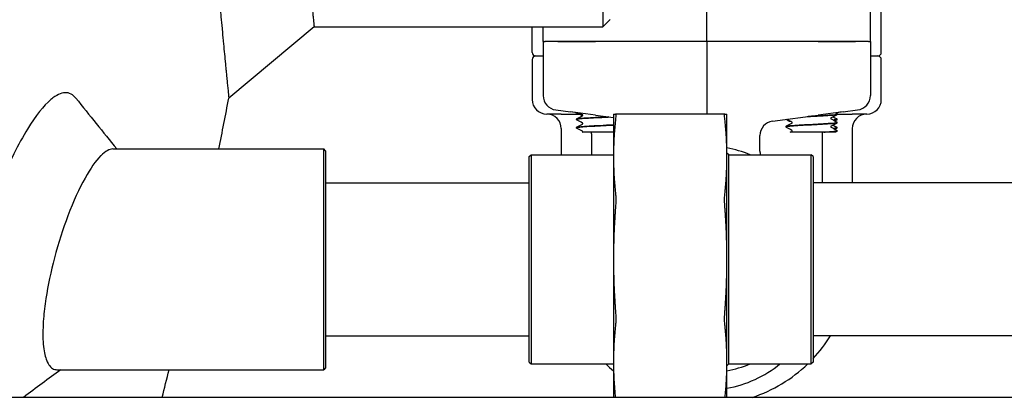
# Model space of a CAD drawing. Header units: inches. Extents: x 36 to 1719, y -84 to 1122.
# Tile 385 of 571: x 1046.21 to 1054.67, y 374.05 to 377.3. Entities that reach past the tile are written whole.
import ezdxf

# ---------------------------------------------------------------- set-up
doc = ezdxf.new("R2010")
doc.units = ezdxf.units.IN
doc.header["$LTSCALE"] = 48
doc.header["$MEASUREMENT"] = 0
doc.layers.add('Visible (ANSI)', color=7, linetype='Continuous', lineweight=30)

msp = doc.modelspace()

# ---------------------------------------------------------------- linework, layer by layer
at = {"layer": 'Visible (ANSI)'}
for p, q in [((1051.2221, 385.23377), (1051.2221, 377.23377)), ((1053.52028, 377.10877), (1053.52028, 377.61217)), ((1052.11403, 377.10877), (1052.11403, 377.55821)), ((1053.61403, 377.01502), (1053.61403, 377.48377)), ((1051.2846, 377.29627), (1051.2221, 377.23377)), ((1048.73998, 377.23377), (1048.00687, 376.62117)), ((1048.73998, 377.23377), (1051.2221, 377.23377)), ((1050.61403, 377.01502), (1050.61403, 377.23377)), ((1050.70778, 377.10877), (1050.70778, 377.23377)), ((1050.71757, 377.10877), (1050.70778, 377.10877)), ((1050.70778, 377.10877), (1050.70778, 376.64354)), ((1050.71757, 377.10877), (1050.72532, 377.10877)), ((1050.83513, 377.10877), (1050.72532, 377.10877)), ((1050.83513, 377.10877), (1050.72532, 377.10877)), ((1051.15736, 377.10877), (1050.83513, 377.10877)), ((1050.83513, 377.10877), (1051.15736, 377.10877)), ((1052.11403, 377.10877), (1051.15736, 377.10877)), ((1052.11403, 377.10877), (1051.15736, 377.10877)), ((1053.07069, 377.10877), (1052.11403, 377.10877)), ((1052.11403, 377.10877), (1052.11403, 376.48377)), ((1053.07069, 377.10877), (1052.11403, 377.10877)), ((1053.39292, 377.10877), (1053.07069, 377.10877)), ((1053.07069, 377.10877), (1053.39292, 377.10877)), ((1053.50273, 377.10877), (1053.39292, 377.10877)), ((1053.50273, 377.10877), (1053.39292, 377.10877)), ((1053.50273, 377.10877), (1053.51048, 377.10877)), ((1053.51048, 377.10877), (1053.52028, 377.10877)), ((1053.52028, 377.10877), (1053.52028, 376.64354)), ((1050.61403, 376.95252), (1050.61403, 376.60877)), ((1050.64528, 376.98377), (1050.70778, 376.98377)), ((1053.52028, 376.98377), (1053.58278, 376.98377)), ((1053.61403, 376.60877), (1053.61403, 376.95252)), ((1050.81756, 376.51932), (1050.94272, 376.50284)), ((1051.15754, 376.47456), (1050.94272, 376.50284)), ((1053.28533, 376.50284), (1053.07051, 376.47456)), ((1053.28533, 376.50284), (1053.41049, 376.51932)), ((1050.86403, 376.48377), (1050.73903, 376.48377)), ((1050.86403, 376.48377), (1051.01634, 376.48377)), ((1050.99528, 376.43856), (1050.99528, 376.43789)), ((1051.15754, 376.47456), (1051.31253, 376.45416)), ((1051.31253, 376.48377), (1051.31253, 376.11766)), ((1052.2689, 376.48377), (1051.33116, 376.48377)), ((1052.28753, 376.11766), (1052.28753, 376.48377)), ((1052.67949, 376.42308), (1053.07051, 376.47456)), ((1053.23263, 376.48377), (1053.36403, 376.48377)), ((1053.23278, 376.48262), (1053.23278, 376.48196)), ((1053.23278, 376.43839), (1053.23278, 376.43772)), ((1053.23278, 376.41112), (1053.23278, 376.41046)), ((1053.48903, 376.48377), (1053.36403, 376.48377)), ((1050.86403, 376.35877), (1050.86403, 376.13377)), ((1050.99528, 376.36706), (1050.99528, 376.36639)), ((1051.04869, 376.32752), (1051.0471, 376.32752)), ((1051.31253, 376.32752), (1051.04869, 376.32752)), ((1052.79528, 376.37537), (1052.79528, 376.37471)), ((1053.01627, 376.32752), (1052.83214, 376.32752)), ((1053.12029, 376.32752), (1053.01627, 376.32752)), ((1053.12029, 376.32752), (1053.13134, 376.32752)), ((1053.20201, 376.32752), (1053.13134, 376.32752)), ((1053.21923, 376.32752), (1053.20201, 376.32752)), ((1053.23278, 376.36689), (1053.23278, 376.36622)), ((1053.23278, 376.33962), (1053.23278, 376.33896)), ((1053.36403, 376.35877), (1053.36403, 375.89127)), ((1051.12278, 376.3147), (1051.12278, 376.13377)), ((1052.57081, 376.16586), (1052.57081, 376.29915)), ((1053.10528, 376.3147), (1053.10528, 375.89127)), ((1047.012, 376.18377), (1048.8234, 376.18377)), ((1048.83903, 376.16815), (1048.8234, 376.18377)), ((1048.8234, 374.28377), (1048.8234, 376.18377)), ((1048.83903, 376.16815), (1048.83903, 374.2994)), ((1050.58903, 376.11815), (1050.60465, 376.13377)), ((1050.58903, 374.3494), (1050.58903, 376.11815)), ((1050.60465, 376.13377), (1050.60465, 374.33377)), ((1050.60465, 376.13377), (1051.31253, 376.13377)), ((1051.31253, 376.11766), (1051.31253, 375.23377)), ((1052.30253, 376.13377), (1052.28753, 376.14877)), ((1052.28753, 375.23377), (1052.28753, 376.11766)), ((1052.30253, 374.33377), (1052.30253, 376.13377)), ((1052.30253, 376.13377), (1053.0119, 376.13377)), ((1053.02753, 376.11815), (1053.0119, 376.13377)), ((1053.0119, 374.33377), (1053.0119, 376.13377)), ((1053.02753, 376.11815), (1053.02753, 374.3494)), ((1048.83903, 375.89127), (1050.58903, 375.89127)), ((1054.77753, 375.89127), (1053.02753, 375.89127)), ((1051.31253, 375.23377), (1051.31253, 374.34989)), ((1052.28753, 374.34989), (1052.28753, 375.23377)), ((1048.83903, 374.57627), (1050.58903, 374.57627)), ((1054.77753, 374.57627), (1053.02753, 374.57627)), ((1048.83903, 374.2994), (1048.8234, 374.28377)), ((1050.58903, 374.3494), (1050.60465, 374.33377)), ((1050.60465, 374.33377), (1051.31253, 374.33377)), ((1051.31253, 374.34989), (1051.31253, 374.04627)), ((1052.28753, 374.04627), (1052.28753, 374.34989)), ((1052.30253, 374.33377), (1052.28753, 374.31877)), ((1052.30253, 374.33377), (1053.0119, 374.33377)), ((1053.02753, 374.3494), (1053.0119, 374.33377)), ((1046.5304, 374.28377), (1048.8234, 374.28377)), ((1079.24768, 374.04627), (1042.74768, 374.04627))]:
    msp.add_line(p, q, dxfattribs=at)
for centre, radius, start, end in [((1050.64528, 377.01502), 0.03125, 180, 270), ((1053.58278, 377.01502), 0.03125, 270, 0), ((1050.64528, 376.95252), 0.03125, 90, 180), ((1053.58278, 376.95252), 0.03125, 0, 90), ((1050.73903, 376.60877), 0.125, 180, 270), ((1053.48903, 376.60877), 0.125, 270, 0), ((1050.93528, 376.3147), 0.1875, 54.852315, 82.5), ((1053.29278, 376.3147), 0.1875, 97.5, 110.64459), ((1050.73903, 376.35877), 0.125, 0, 90), ((1052.69581, 376.29915), 0.125, 97.5, 180), ((1053.48903, 376.35877), 0.125, 90, 180), ((1050.93528, 376.3147), 0.1875, 0, 3.920217), ((1053.29278, 376.3147), 0.1875, 176.079783, 180), ((1052.11403, 375.23377), 0.97375, 67.557314, 79.736398), ((1052.69581, 376.16586), 0.125, 180, 194.87323), ((1052.11403, 375.23377), 1.25, 316.953503, 328.264413), ((1052.11403, 375.23377), 1.25, 226.05448, 230.118641), ((1052.11403, 375.23377), 0.97375, 280.263602, 292.442686), ((1052.11403, 375.10002), 0.99125, 280.080493, 309.374691), ((1052.11403, 375.23377), 1.25, 288.194872, 313.94552)]:
    msp.add_arc(centre, radius, start, end, dxfattribs=at)
for centre, major_axis, start_param, end_param in [((1050.83388, 376.64325), (0.12504, -0.01646), 3.2713412, 4.712389), ((1053.39417, 376.64325), (-0.12504, -0.01646), 1.5707963, 3.0118441)]:
    msp.add_ellipse(centre, major_axis=major_axis, ratio=0.991106, start_param=start_param, end_param=end_param, dxfattribs=at)
for points, knots in [([(1048.3722, 383.26808), (1048.37316, 383.22828), (1048.37414, 383.1886), (1048.37515, 383.14904), (1048.37529, 383.14316), (1048.37545, 383.13728), (1048.3756, 383.1314), (1048.37678, 383.08528), (1048.378, 383.03933), (1048.37925, 382.99355), (1048.37942, 382.98729), (1048.37959, 382.98103), (1048.37977, 382.97478), (1048.38244, 382.87774), (1048.38527, 382.78149), (1048.38824, 382.68608), (1048.38846, 382.67901), (1048.38868, 382.67195), (1048.3889, 382.66489), (1048.39027, 382.62112), (1048.39168, 382.57752), (1048.39311, 382.53411), (1048.39335, 382.52666), (1048.3936, 382.51921), (1048.39385, 382.51177), (1048.39864, 382.36753), (1048.40375, 382.22531), (1048.40914, 382.08526), (1048.4093, 382.08111), (1048.40946, 382.07696), (1048.40962, 382.0728), (1048.40978, 382.06869), (1048.40994, 382.06457), (1048.4101, 382.06046), (1048.41361, 381.97001), (1048.41723, 381.88043), (1048.42096, 381.79192), (1048.42131, 381.78357), (1048.42166, 381.77523), (1048.42201, 381.7669), (1048.42629, 381.66602), (1048.43068, 381.56668), (1048.43518, 381.46889), (1048.43884, 381.38946), (1048.44257, 381.31097), (1048.44636, 381.23346), (1048.44676, 381.2254), (1048.44715, 381.21736), (1048.44754, 381.20933), (1048.45152, 381.12852), (1048.45557, 381.04878), (1048.45967, 380.97016), (1048.46009, 380.96197), (1048.46052, 380.95379), (1048.46095, 380.94562), (1048.46963, 380.78006), (1048.47856, 380.61947), (1048.48762, 380.4642), (1048.4881, 380.45599), (1048.48858, 380.44779), (1048.48906, 380.43962), (1048.49339, 380.36578), (1048.49775, 380.29315), (1048.50213, 380.22177), (1048.50262, 380.21381), (1048.50311, 380.20587), (1048.5036, 380.19794), (1048.50884, 380.11282), (1048.51411, 380.02948), (1048.51938, 379.94799), (1048.52352, 379.88401), (1048.52767, 379.82108), (1048.53181, 379.75923), (1048.53227, 379.75237), (1048.53273, 379.74551), (1048.53319, 379.73867), (1048.53358, 379.73284), (1048.53398, 379.72702), (1048.53437, 379.72121), (1048.5385, 379.65996), (1048.54263, 379.59982), (1048.54674, 379.5408), (1048.54719, 379.53438), (1048.54763, 379.52797), (1048.54808, 379.52158), (1048.55761, 379.38532), (1048.56705, 379.25511), (1048.57632, 379.13109), (1048.57675, 379.12528), (1048.57718, 379.11949), (1048.57762, 379.11371), (1048.58207, 379.05425), (1048.58648, 378.99623), (1048.59084, 378.93966), (1048.59126, 378.93421), (1048.59168, 378.92878), (1048.5921, 378.92336), (1048.59654, 378.8659), (1048.60092, 378.80995), (1048.60523, 378.75551), (1048.60956, 378.70091), (1048.61383, 378.64776), (1048.61803, 378.59608), (1048.61839, 378.59161), (1048.61876, 378.58715), (1048.61912, 378.58269), (1048.623, 378.53504), (1048.62681, 378.48865), (1048.63056, 378.44353), (1048.6309, 378.43948), (1048.63124, 378.43543), (1048.63157, 378.4314), (1048.63946, 378.3367), (1048.64703, 378.24763), (1048.65425, 378.16423), (1048.65453, 378.16096), (1048.65481, 378.15769), (1048.6551, 378.15444), (1048.65681, 378.13466), (1048.6585, 378.1152), (1048.66017, 378.09606), (1048.6619, 378.07623), (1048.66361, 378.05675), (1048.6653, 378.03762), (1048.66555, 378.03474), (1048.6658, 378.03187), (1048.66605, 378.02901), (1048.66761, 378.01136), (1048.66914, 377.99402), (1048.67066, 377.97697), (1048.67277, 377.95321), (1048.67484, 377.93003), (1048.67686, 377.90743), (1048.67985, 377.87402), (1048.68276, 377.84187), (1048.68556, 377.81095), (1048.68575, 377.8089), (1048.68594, 377.80685), (1048.68612, 377.80481), (1048.68908, 377.77225), (1048.69193, 377.74109), (1048.69467, 377.71133), (1048.69482, 377.70963), (1048.69498, 377.70793), (1048.69514, 377.70624), (1048.7008, 377.64475), (1048.70597, 377.58931), (1048.71061, 377.53991), (1048.71072, 377.53881), (1048.71082, 377.5377), (1048.71093, 377.5366), (1048.71321, 377.51236), (1048.71536, 377.48958), (1048.71738, 377.46827), (1048.71747, 377.46741), (1048.71755, 377.46655), (1048.71763, 377.46569), (1048.71981, 377.44272), (1048.72184, 377.42148), (1048.72371, 377.40194), (1048.72531, 377.38526), (1048.72679, 377.36983), (1048.72815, 377.35563), (1048.7282, 377.35517), (1048.72824, 377.35471), (1048.72829, 377.35425), (1048.72972, 377.33942), (1048.73102, 377.32595), (1048.73219, 377.31386), (1048.73222, 377.31356), (1048.73225, 377.31325), (1048.73228, 377.31295), (1048.73465, 377.28843), (1048.73648, 377.2696), (1048.73776, 377.25647), (1048.73777, 377.25638), (1048.73778, 377.2563), (1048.73779, 377.25621), (1048.73842, 377.24968), (1048.73892, 377.24458), (1048.73928, 377.2409), (1048.73928, 377.24087), (1048.73929, 377.24085), (1048.73929, 377.24082), (1048.73975, 377.23613), (1048.73998, 377.23378), (1048.73998, 377.23377), (1048.73998, 377.23377), (1048.73998, 377.23377), (1048.73998, 377.23377)], [0, 0, 0, 0, 0.00223541, 0.00223541, 0.00223541, 0.0025678, 0.0025678, 0.0025678, 0.00517684, 0.00517684, 0.00517684, 0.0055336, 0.0055336, 0.0055336, 0.01106987, 0.01106987, 0.01106987, 0.01147998, 0.01147998, 0.01147998, 0.01402324, 0.01402324, 0.01402324, 0.01445979, 0.01445979, 0.01445979, 0.02292167, 0.02292167, 0.02292167, 0.02317272, 0.02317272, 0.02317272, 0.02342173, 0.02342173, 0.02342173, 0.02889671, 0.02889671, 0.02889671, 0.02941307, 0.02941307, 0.02941307, 0.03566856, 0.03566856, 0.03566856, 0.04074991, 0.04074991, 0.04074991, 0.04127777, 0.04127777, 0.04127777, 0.04658914, 0.04658914, 0.04658914, 0.04714254, 0.04714254, 0.04714254, 0.05835988, 0.05835988, 0.05835988, 0.05895287, 0.05895287, 0.05895287, 0.06430664, 0.06430664, 0.06430664, 0.06490359, 0.06490359, 0.06490359, 0.07131341, 0.07131341, 0.07131341, 0.07634635, 0.07634635, 0.07634635, 0.0769054, 0.0769054, 0.0769054, 0.07738144, 0.07738144, 0.07738144, 0.08240309, 0.08240309, 0.08240309, 0.08294936, 0.08294936, 0.08294936, 0.09459269, 0.09459269, 0.09459269, 0.09513789, 0.09513789, 0.09513789, 0.10074582, 0.10074582, 0.10074582, 0.10128573, 0.10128573, 0.10128573, 0.10700963, 0.10700963, 0.10700963, 0.11275034, 0.11275034, 0.11275034, 0.11324744, 0.11324744, 0.11324744, 0.11856647, 0.11856647, 0.11856647, 0.11904401, 0.11904401, 0.11904401, 0.13026344, 0.13026344, 0.13026344, 0.13070397, 0.13070397, 0.13070397, 0.13337959, 0.13337959, 0.13337959, 0.13615218, 0.13615218, 0.13615218, 0.13656938, 0.13656938, 0.13656938, 0.1391401, 0.1391401, 0.1391401, 0.14272373, 0.14272373, 0.14272373, 0.1480209, 0.1480209, 0.1480209, 0.14837299, 0.14837299, 0.14837299, 0.15398262, 0.15398262, 0.15398262, 0.15430347, 0.15430347, 0.15430347, 0.16595779, 0.16595779, 0.16595779, 0.16621847, 0.16621847, 0.16621847, 0.17197128, 0.17197128, 0.17197128, 0.17220403, 0.17220403, 0.17220403, 0.17844119, 0.17844119, 0.17844119, 0.18376497, 0.18376497, 0.18376497, 0.18393727, 0.18393727, 0.18393727, 0.18953187, 0.18953187, 0.18953187, 0.18967211, 0.18967211, 0.18967211, 0.20107999, 0.20107999, 0.20107999, 0.2011554, 0.2011554, 0.2011554, 0.20685941, 0.20685941, 0.20685941, 0.20690187, 0.20690187, 0.20690187, 0.21421232, 0.21421232, 0.21421232, 0.21422927, 0.21422927, 0.21422927, 0.21422927]), ([(1047.60469, 383.06568), (1047.60578, 383.022), (1047.6069, 382.97845), (1047.60804, 382.93503), (1047.60821, 382.92857), (1047.60838, 382.92212), (1047.60855, 382.91567), (1047.6099, 382.86504), (1047.61129, 382.81459), (1047.61272, 382.76433), (1047.61291, 382.75746), (1047.61311, 382.75059), (1047.6133, 382.74373), (1047.61635, 382.63721), (1047.61957, 382.53157), (1047.62294, 382.42697), (1047.62319, 382.41922), (1047.62345, 382.41147), (1047.6237, 382.40374), (1047.62526, 382.35575), (1047.62685, 382.30799), (1047.62848, 382.26045), (1047.62876, 382.25229), (1047.62904, 382.24414), (1047.62932, 382.23599), (1047.63476, 382.07809), (1047.64055, 381.92276), (1047.64662, 381.77043), (1047.6468, 381.76591), (1047.64698, 381.7614), (1047.64716, 381.75688), (1047.64734, 381.75241), (1047.64752, 381.74793), (1047.6477, 381.74346), (1047.65165, 381.64513), (1047.65572, 381.54806), (1047.65989, 381.45236), (1047.66028, 381.44334), (1047.66068, 381.43432), (1047.66107, 381.42532), (1047.66586, 381.31628), (1047.67077, 381.20903), (1047.67579, 381.10372), (1047.67986, 381.01818), (1047.68402, 380.93352), (1047.68825, 380.84982), (1047.68869, 380.84112), (1047.68913, 380.83244), (1047.68957, 380.82376), (1047.69401, 380.73648), (1047.69853, 380.65037), (1047.7031, 380.56558), (1047.70357, 380.55675), (1047.70405, 380.54793), (1047.70453, 380.53912), (1047.7142, 380.36064), (1047.72412, 380.18797), (1047.73414, 380.02165), (1047.73467, 380.01286), (1047.7352, 380.00409), (1047.73573, 379.99533), (1047.74052, 379.91627), (1047.74532, 379.83866), (1047.75014, 379.76254), (1047.75068, 379.75405), (1047.75122, 379.74559), (1047.75175, 379.73714), (1047.75752, 379.64641), (1047.7633, 379.55782), (1047.76906, 379.47146), (1047.77358, 379.40364), (1047.77811, 379.33693), (1047.78264, 379.27138), (1047.78314, 379.2641), (1047.78364, 379.25683), (1047.78415, 379.24958), (1047.78457, 379.2434), (1047.785, 379.23723), (1047.78543, 379.23108), (1047.78994, 379.16615), (1047.79445, 379.10237), (1047.79894, 379.03979), (1047.79943, 379.03298), (1047.79992, 379.02619), (1047.80041, 379.01941), (1047.81081, 378.87491), (1047.82112, 378.73686), (1047.8312, 378.60567), (1047.83168, 378.59953), (1047.83215, 378.5934), (1047.83262, 378.58729), (1047.83747, 378.52441), (1047.84226, 378.46315), (1047.84698, 378.40351), (1047.84744, 378.39777), (1047.84789, 378.39204), (1047.84835, 378.38633), (1047.85316, 378.32578), (1047.8579, 378.26692), (1047.86256, 378.20977), (1047.86723, 378.15245), (1047.87183, 378.09666), (1047.87636, 378.04241), (1047.87675, 378.03772), (1047.87715, 378.03303), (1047.87754, 378.02836), (1047.88172, 377.97835), (1047.88584, 377.92967), (1047.88988, 377.88234), (1047.89024, 377.87809), (1047.8906, 377.87385), (1047.89096, 377.86962), (1047.89946, 377.7703), (1047.90761, 377.67697), (1047.91536, 377.58974), (1047.91566, 377.58631), (1047.91596, 377.58289), (1047.91627, 377.57949), (1047.91811, 377.5588), (1047.91992, 377.53845), (1047.92172, 377.51846), (1047.92357, 377.49774), (1047.9254, 377.47739), (1047.92721, 377.45741), (1047.92748, 377.45441), (1047.92775, 377.45141), (1047.92802, 377.44842), (1047.92969, 377.43), (1047.93133, 377.41191), (1047.93295, 377.39413), (1047.93521, 377.36935), (1047.93742, 377.34519), (1047.93958, 377.32166), (1047.94278, 377.28687), (1047.94588, 377.25338), (1047.94888, 377.22119), (1047.94908, 377.21905), (1047.94928, 377.21691), (1047.94948, 377.21478), (1047.95264, 377.18088), (1047.95568, 377.14843), (1047.9586, 377.11745), (1047.95877, 377.11567), (1047.95894, 377.11391), (1047.9591, 377.11214), (1047.96515, 377.04813), (1047.97066, 376.99046), (1047.97562, 376.93908), (1047.97573, 376.93793), (1047.97584, 376.93678), (1047.97595, 376.93564), (1047.97838, 376.91042), (1047.98068, 376.88673), (1047.98283, 376.86458), (1047.98292, 376.86368), (1047.98301, 376.86279), (1047.9831, 376.86189), (1047.98542, 376.83801), (1047.98758, 376.81593), (1047.98957, 376.79564), (1047.99127, 376.77833), (1047.99285, 376.7623), (1047.9943, 376.74757), (1047.99435, 376.74709), (1047.99439, 376.74662), (1047.99444, 376.74614), (1047.99596, 376.73075), (1047.99734, 376.71678), (1047.99859, 376.70423), (1047.99862, 376.70391), (1047.99865, 376.7036), (1047.99868, 376.70329), (1048.0012, 376.67784), (1048.00315, 376.65832), (1048.00451, 376.6447), (1048.00452, 376.64461), (1048.00453, 376.64452), (1048.00454, 376.64443), (1048.00522, 376.63766), (1048.00574, 376.63237), (1048.00613, 376.62856), (1048.00613, 376.62853), (1048.00613, 376.6285), (1048.00613, 376.62847), (1048.00662, 376.62361), (1048.00687, 376.62118), (1048.00687, 376.62117), (1048.00687, 376.62117), (1048.00687, 376.62117), (1048.00687, 376.62117)], [0, 0, 0, 0, 0.00223541, 0.00223541, 0.00223541, 0.0025678, 0.0025678, 0.0025678, 0.00517684, 0.00517684, 0.00517684, 0.0055336, 0.0055336, 0.0055336, 0.01106987, 0.01106987, 0.01106987, 0.01147998, 0.01147998, 0.01147998, 0.01402324, 0.01402324, 0.01402324, 0.01445979, 0.01445979, 0.01445979, 0.02292167, 0.02292167, 0.02292167, 0.02317272, 0.02317272, 0.02317272, 0.02342173, 0.02342173, 0.02342173, 0.02889671, 0.02889671, 0.02889671, 0.02941307, 0.02941307, 0.02941307, 0.03566856, 0.03566856, 0.03566856, 0.04074991, 0.04074991, 0.04074991, 0.04127777, 0.04127777, 0.04127777, 0.04658914, 0.04658914, 0.04658914, 0.04714254, 0.04714254, 0.04714254, 0.05835988, 0.05835988, 0.05835988, 0.05895287, 0.05895287, 0.05895287, 0.06430664, 0.06430664, 0.06430664, 0.06490359, 0.06490359, 0.06490359, 0.07131341, 0.07131341, 0.07131341, 0.07634635, 0.07634635, 0.07634635, 0.0769054, 0.0769054, 0.0769054, 0.07738144, 0.07738144, 0.07738144, 0.08240309, 0.08240309, 0.08240309, 0.08294936, 0.08294936, 0.08294936, 0.09459269, 0.09459269, 0.09459269, 0.09513789, 0.09513789, 0.09513789, 0.10074582, 0.10074582, 0.10074582, 0.10128573, 0.10128573, 0.10128573, 0.10700963, 0.10700963, 0.10700963, 0.11275034, 0.11275034, 0.11275034, 0.11324744, 0.11324744, 0.11324744, 0.11856647, 0.11856647, 0.11856647, 0.11904401, 0.11904401, 0.11904401, 0.13026344, 0.13026344, 0.13026344, 0.13070397, 0.13070397, 0.13070397, 0.13337959, 0.13337959, 0.13337959, 0.13615218, 0.13615218, 0.13615218, 0.13656938, 0.13656938, 0.13656938, 0.1391401, 0.1391401, 0.1391401, 0.14272373, 0.14272373, 0.14272373, 0.1480209, 0.1480209, 0.1480209, 0.14837299, 0.14837299, 0.14837299, 0.15398262, 0.15398262, 0.15398262, 0.15430347, 0.15430347, 0.15430347, 0.16595779, 0.16595779, 0.16595779, 0.16621847, 0.16621847, 0.16621847, 0.17197128, 0.17197128, 0.17197128, 0.17220403, 0.17220403, 0.17220403, 0.17844119, 0.17844119, 0.17844119, 0.18376497, 0.18376497, 0.18376497, 0.18393727, 0.18393727, 0.18393727, 0.18953187, 0.18953187, 0.18953187, 0.18967211, 0.18967211, 0.18967211, 0.20107999, 0.20107999, 0.20107999, 0.2011554, 0.2011554, 0.2011554, 0.20685941, 0.20685941, 0.20685941, 0.20690187, 0.20690187, 0.20690187, 0.21421232, 0.21421232, 0.21421232, 0.21422905, 0.21422905, 0.21422905, 0.21422905]), ([(1046.63866, 376.66204), (1046.63495, 376.66335), (1046.63119, 376.66443), (1046.62736, 376.66528), (1046.59327, 376.67285), (1046.55471, 376.6622), (1046.51284, 376.63461)], [23.6298675, 23.6298675, 23.6298675, 23.6298675, 23.7462501, 23.7462501, 23.7462501, 24.7831165, 24.7831165, 24.7831165, 24.7831165]), ([(1046.69252, 376.6214), (1046.69074, 376.62363), (1046.68893, 376.62579), (1046.67244, 376.64446), (1046.65624, 376.65584), (1046.63866, 376.66204)], [23.00867268, 23.00867268, 23.00867268, 23.00867268, 23.07759727, 23.07759727, 23.62986746, 23.62986746, 23.62986746, 23.62986746]), ([(1046.51284, 376.63461), (1046.5015, 376.62715), (1046.48992, 376.61843), (1046.41533, 376.55568), (1046.34708, 376.46912), (1046.19911, 376.22759), (1046.11985, 376.0675), (1045.97525, 375.71613), (1045.91014, 375.5301), (1045.80431, 375.16559), (1045.76245, 374.99118), (1045.71142, 374.71198), (1045.69621, 374.60523), (1045.68149, 374.45193), (1045.67799, 374.40108), (1045.67461, 374.31489), (1045.6741, 374.27872), (1045.67507, 374.20675), (1045.67671, 374.17131), (1045.6822, 374.10524), (1045.68601, 374.07463), (1045.69086, 374.04627)], [1.0368663, 1.0368663, 1.0368663, 1.0368663, 1.317551, 1.317551, 2.8112709, 2.8112709, 4.4730648, 4.4730648, 6.0086459, 6.0086459, 7.3720132, 7.3720132, 8.2649261, 8.2649261, 8.7344007, 8.7344007, 9.0985126, 9.0985126, 9.4928301, 9.4928301, 9.8807929, 9.8807929, 9.8807929, 9.8807929]), ([(1053.22807, 376.48943), (1053.22885, 376.48902), (1053.22969, 376.48852), (1053.23109, 376.48708), (1053.23159, 376.48644), (1053.23242, 376.48478), (1053.23273, 376.48373), (1053.23277, 376.48265)], [0, 0, 0, 0, 0.028459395, 0.028459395, 0.043235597, 0.043235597, 0.058545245, 0.058545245, 0.058545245, 0.058545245]), ([(1050.99528, 376.43787), (1050.99527, 376.43795), (1050.99529, 376.43803), (1050.99532, 376.43811), (1050.99658, 376.44146), (1051.02794, 376.44481), (1051.07846, 376.44816), (1051.12897, 376.45151), (1051.19764, 376.45486), (1051.26052, 376.4582), (1051.2656, 376.45847), (1051.27063, 376.45874), (1051.2756, 376.45901)], [9.7231366, 9.7231366, 9.7231366, 9.7231366, 9.7450261, 9.7450261, 9.7450261, 10.627867, 10.627867, 10.627867, 11.5104388, 11.5104388, 11.5104388, 11.5816775, 11.5816775, 11.5816775, 11.5816775]), ([(1050.99528, 376.43859), (1050.99534, 376.44004), (1050.99588, 376.44141), (1050.99713, 376.44329), (1050.9978, 376.4439), (1050.99896, 376.44479), (1050.99948, 376.4451), (1050.99998, 376.44537)], [0, 0, 0, 0, 0.020588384, 0.020588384, 0.04017257, 0.04017257, 0.058516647, 0.058516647, 0.058516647, 0.058516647]), ([(1050.99998, 376.43109), (1050.9992, 376.43149), (1050.99836, 376.43199), (1050.99696, 376.43344), (1050.99646, 376.43408), (1050.99563, 376.43573), (1050.99532, 376.43678), (1050.99528, 376.43787)], [0, 0, 0, 0, 0.028459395, 0.028459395, 0.043235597, 0.043235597, 0.058545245, 0.058545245, 0.058545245, 0.058545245]), ([(1051.27196, 376.45949), (1051.23516, 376.4575), (1051.19577, 376.45552), (1051.15885, 376.45353), (1051.09699, 376.45021), (1051.04321, 376.44688), (1051.01603, 376.44356), (1051.00242, 376.44189), (1050.99561, 376.44023), (1050.99561, 376.43856)], [-17.847757, -17.847757, -17.847757, -17.847757, -17.3244424, -17.3244424, -17.3244424, -16.4477493, -16.4477493, -16.4477493, -16.0086385, -16.0086385, -16.0086385, -16.0086385]), ([(1051.04823, 376.47398), (1051.04823, 376.47536), (1051.04766, 376.47665), (1051.04673, 376.47794), (1051.04638, 376.47821), (1051.04606, 376.47844), (1051.046, 376.47847), (1051.046, 376.47847)], [0, 0, 0, 0, 0.022828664, 0.022828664, 0.041633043, 0.041633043, 0.054614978, 0.054614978, 0.054614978, 0.054614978]), ([(1051.046, 376.46948), (1051.046, 376.46948), (1051.04624, 376.46957), (1051.047, 376.47037), (1051.04737, 376.47082), (1051.04799, 376.47215), (1051.04823, 376.47306), (1051.04823, 376.47398)], [0.002645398, 0.002645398, 0.002645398, 0.002645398, 0.027589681, 0.027589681, 0.042171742, 0.042171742, 0.057287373, 0.057287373, 0.057287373, 0.057287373]), ([(1051.04823, 376.40248), (1051.04823, 376.40386), (1051.04766, 376.40515), (1051.04673, 376.40644), (1051.04638, 376.40671), (1051.04606, 376.40694), (1051.046, 376.40697), (1051.046, 376.40697)], [0, 0, 0, 0, 0.022828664, 0.022828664, 0.041633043, 0.041633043, 0.054614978, 0.054614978, 0.054614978, 0.054614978]), ([(1051.33116, 376.48377), (1051.33244, 376.48377), (1051.33307, 376.4803), (1051.33307, 376.46821), (1051.33244, 376.45891), (1051.33116, 376.44716)], [1.29972856, 1.29972856, 1.29972856, 1.29972856, 1.42007803, 1.42007803, 1.54042751, 1.54042751, 1.54042751, 1.54042751]), ([(1052.2689, 376.44716), (1052.26761, 376.45891), (1052.26698, 376.46821), (1052.26698, 376.4803), (1052.26761, 376.48377), (1052.2689, 376.48377)], [0.39703999, 0.39703999, 0.39703999, 0.39703999, 0.51738947, 0.51738947, 0.63773894, 0.63773894, 0.63773894, 0.63773894]), ([(1052.79545, 376.37468), (1052.79533, 376.37548), (1052.79683, 376.37628), (1052.8, 376.37707), (1052.81371, 376.38053), (1052.85868, 376.38398), (1052.91835, 376.38743), (1052.97755, 376.39085), (1053.04993, 376.39428), (1053.10921, 376.3977), (1053.16802, 376.4011), (1053.21271, 376.4045), (1053.22727, 376.4079), (1053.23092, 376.40875), (1053.23266, 376.4096), (1053.23258, 376.41046)], [4.1706398, 4.1706398, 4.1706398, 4.1706398, 4.381086, 4.381086, 4.381086, 5.2910547, 5.2910547, 5.2910547, 6.1939142, 6.1939142, 6.1939142, 7.0897201, 7.0897201, 7.0897201, 7.314549, 7.314549, 7.314549, 7.314549]), ([(1053.23259, 376.41115), (1053.23246, 376.40871), (1053.21735, 376.40626), (1053.18922, 376.40382), (1053.15072, 376.40047), (1053.08854, 376.39713), (1053.02433, 376.39379), (1052.96039, 376.39046), (1052.89566, 376.38713), (1052.8525, 376.3838), (1052.81611, 376.38099), (1052.79562, 376.37818), (1052.79536, 376.37537)], [-13.6000509, -13.6000509, -13.6000509, -13.6000509, -12.9557305, -12.9557305, -12.9557305, -12.0740419, -12.0740419, -12.0740419, -11.1962178, -11.1962178, -11.1962178, -10.4561417, -10.4561417, -10.4561417, -10.4561417]), ([(1052.84178, 376.4175), (1052.83508, 376.41811), (1052.82921, 376.41944), (1052.81527, 376.42423), (1052.80902, 376.42851), (1052.80183, 376.43603), (1052.80142, 376.43913), (1052.80452, 376.43954)], [0.62745576, 0.62745576, 0.62745576, 0.62745576, 0.71949334, 0.71949334, 0.88239765, 0.88239765, 1.0591032, 1.0591032, 1.0591032, 1.0591032]), ([(1052.84823, 376.41079), (1052.84823, 376.41218), (1052.84766, 376.41347), (1052.84673, 376.41475), (1052.84638, 376.41503), (1052.84606, 376.41526), (1052.846, 376.41529), (1052.846, 376.41529)], [0, 0, 0, 0, 0.022828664, 0.022828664, 0.041633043, 0.041633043, 0.054614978, 0.054614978, 0.054614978, 0.054614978]), ([(1052.846, 376.40629), (1052.846, 376.40629), (1052.84624, 376.40639), (1052.847, 376.40718), (1052.84737, 376.40764), (1052.84799, 376.40897), (1052.84823, 376.40987), (1052.84823, 376.41079)], [0.002645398, 0.002645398, 0.002645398, 0.002645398, 0.027589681, 0.027589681, 0.042171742, 0.042171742, 0.057287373, 0.057287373, 0.057287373, 0.057287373]), ([(1052.97572, 376.46208), (1053.01463, 376.46413), (1053.05537, 376.46619), (1053.09227, 376.46824), (1053.15233, 376.47159), (1053.20106, 376.47494), (1053.22147, 376.47828), (1053.22894, 376.47951), (1053.23257, 376.48073), (1053.23248, 376.48196)], [11.8508018, 11.8508018, 11.8508018, 11.8508018, 12.3927441, 12.3927441, 12.3927441, 13.2747852, 13.2747852, 13.2747852, 13.5977343, 13.5977343, 13.5977343, 13.5977343]), ([(1053.23274, 376.48265), (1053.23266, 376.47962), (1053.20855, 376.47658), (1053.1668, 376.47355), (1053.12085, 376.47021), (1053.05444, 376.46687), (1052.99061, 376.46353), (1052.98846, 376.46342), (1052.98631, 376.4633), (1052.98416, 376.46319)], [-19.8832362, -19.8832362, -19.8832362, -19.8832362, -19.0832549, -19.0832549, -19.0832549, -18.2028952, -18.2028952, -18.2028952, -18.173161, -18.173161, -18.173161, -18.173161]), ([(1053.18205, 376.45104), (1053.18205, 376.45104), (1053.18181, 376.45094), (1053.18105, 376.45015), (1053.18069, 376.44969), (1053.18006, 376.44836), (1053.17982, 376.44746), (1053.17982, 376.44654)], [0.002645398, 0.002645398, 0.002645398, 0.002645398, 0.027589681, 0.027589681, 0.042171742, 0.042171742, 0.057287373, 0.057287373, 0.057287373, 0.057287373]), ([(1053.17982, 376.44654), (1053.17982, 376.44516), (1053.18039, 376.44386), (1053.18132, 376.44258), (1053.18167, 376.44231), (1053.18199, 376.44208), (1053.18205, 376.44204), (1053.18205, 376.44204)], [0, 0, 0, 0, 0.022828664, 0.022828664, 0.041633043, 0.041633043, 0.054614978, 0.054614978, 0.054614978, 0.054614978]), ([(1053.23245, 376.43841), (1053.23253, 376.43681), (1053.22629, 376.4352), (1053.21369, 376.4336), (1053.20994, 376.43312), (1053.20563, 376.43264), (1053.20083, 376.43217)], [-15.99579074, -15.99579074, -15.99579074, -15.99579074, -15.57267175, -15.57267175, -15.57267175, -15.446707, -15.446707, -15.446707, -15.446707]), ([(1053.23277, 376.48193), (1053.23271, 376.48047), (1053.23217, 376.4791), (1053.23092, 376.47723), (1053.23025, 376.47662), (1053.22909, 376.47572), (1053.22857, 376.47541), (1053.22807, 376.47515)], [0, 0, 0, 0, 0.020588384, 0.020588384, 0.04017257, 0.04017257, 0.058516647, 0.058516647, 0.058516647, 0.058516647]), ([(1053.22807, 376.44519), (1053.22885, 376.44478), (1053.22969, 376.44429), (1053.23109, 376.44284), (1053.23159, 376.4422), (1053.23242, 376.44055), (1053.23273, 376.4395), (1053.23277, 376.43841)], [0, 0, 0, 0, 0.028459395, 0.028459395, 0.043235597, 0.043235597, 0.058545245, 0.058545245, 0.058545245, 0.058545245]), ([(1053.23277, 376.43769), (1053.23271, 376.43624), (1053.23217, 376.43487), (1053.23092, 376.43299), (1053.23025, 376.43238), (1053.22909, 376.43149), (1053.22857, 376.43118), (1053.22807, 376.43091)], [0, 0, 0, 0, 0.020588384, 0.020588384, 0.04017257, 0.04017257, 0.058516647, 0.058516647, 0.058516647, 0.058516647]), ([(1053.22807, 376.41793), (1053.22885, 376.41752), (1053.22969, 376.41702), (1053.23109, 376.41558), (1053.23159, 376.41494), (1053.23242, 376.41328), (1053.23273, 376.41223), (1053.23277, 376.41115)], [0, 0, 0, 0, 0.028459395, 0.028459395, 0.043235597, 0.043235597, 0.058545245, 0.058545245, 0.058545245, 0.058545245]), ([(1053.23277, 376.41043), (1053.23271, 376.40897), (1053.23217, 376.4076), (1053.23092, 376.40573), (1053.23025, 376.40512), (1053.22909, 376.40422), (1053.22857, 376.40391), (1053.22807, 376.40365)], [0, 0, 0, 0, 0.020588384, 0.020588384, 0.04017257, 0.04017257, 0.058516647, 0.058516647, 0.058516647, 0.058516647]), ([(1050.9953, 376.36637), (1050.99527, 376.36663), (1050.99543, 376.3669), (1050.99578, 376.36717), (1051.0001, 376.37047), (1051.03357, 376.37377), (1051.0848, 376.37707), (1051.13834, 376.38053), (1051.21025, 376.38398), (1051.27406, 376.38743), (1051.28731, 376.38815), (1051.30016, 376.38886), (1051.31242, 376.38958)], [3.4399513, 3.4399513, 3.4399513, 3.4399513, 3.5103246, 3.5103246, 3.5103246, 4.381086, 4.381086, 4.381086, 5.2910547, 5.2910547, 5.2910547, 5.4801495, 5.4801495, 5.4801495, 5.4801495]), ([(1050.99528, 376.36709), (1050.99534, 376.36854), (1050.99588, 376.36991), (1050.99713, 376.37179), (1050.9978, 376.3724), (1050.99896, 376.37329), (1050.99948, 376.3736), (1050.99998, 376.37387)], [0, 0, 0, 0, 0.020588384, 0.020588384, 0.04017257, 0.04017257, 0.058516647, 0.058516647, 0.058516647, 0.058516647]), ([(1050.99998, 376.35959), (1050.9992, 376.35999), (1050.99836, 376.36049), (1050.99696, 376.36194), (1050.99646, 376.36258), (1050.99563, 376.36423), (1050.99532, 376.36528), (1050.99528, 376.36637)], [0, 0, 0, 0, 0.028459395, 0.028459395, 0.043235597, 0.043235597, 0.058545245, 0.058545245, 0.058545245, 0.058545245]), ([(1051.31243, 376.39025), (1051.27546, 376.3881), (1051.23333, 376.38595), (1051.19218, 376.3838), (1051.12873, 376.38048), (1051.06882, 376.37716), (1051.03302, 376.37384), (1051.00861, 376.37158), (1050.9957, 376.36932), (1050.99552, 376.36706)], [-11.7633348, -11.7633348, -11.7633348, -11.7633348, -11.1962178, -11.1962178, -11.1962178, -10.321672, -10.321672, -10.321672, -9.7254532, -9.7254532, -9.7254532, -9.7254532]), ([(1051.046, 376.39798), (1051.046, 376.39798), (1051.04624, 376.39807), (1051.047, 376.39887), (1051.04737, 376.39932), (1051.04799, 376.40065), (1051.04823, 376.40156), (1051.04823, 376.40248)], [0.002645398, 0.002645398, 0.002645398, 0.002645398, 0.027589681, 0.027589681, 0.042171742, 0.042171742, 0.057287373, 0.057287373, 0.057287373, 0.057287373]), ([(1051.04823, 376.33098), (1051.04823, 376.33236), (1051.04766, 376.33365), (1051.04673, 376.33494), (1051.04638, 376.33521), (1051.04606, 376.33544), (1051.046, 376.33547), (1051.046, 376.33547)], [0, 0, 0, 0, 0.022828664, 0.022828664, 0.041633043, 0.041633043, 0.054614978, 0.054614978, 0.054614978, 0.054614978]), ([(1051.0471, 376.32752), (1051.04736, 376.32787), (1051.04764, 376.32834), (1051.04809, 376.32952), (1051.04823, 376.33025), (1051.04823, 376.33098)], [0, 0, 0, 0, 0.011695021, 0.011695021, 0.023686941, 0.023686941, 0.023686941, 0.023686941]), ([(1052.79528, 376.3754), (1052.79534, 376.37686), (1052.79588, 376.37823), (1052.79713, 376.3801), (1052.7978, 376.38071), (1052.79896, 376.38161), (1052.79948, 376.38192), (1052.79998, 376.38218)], [0, 0, 0, 0, 0.020588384, 0.020588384, 0.04017257, 0.04017257, 0.058516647, 0.058516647, 0.058516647, 0.058516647]), ([(1052.79998, 376.3679), (1052.7992, 376.36831), (1052.79836, 376.36881), (1052.79696, 376.37026), (1052.79646, 376.37089), (1052.79563, 376.37255), (1052.79532, 376.3736), (1052.79528, 376.37468)], [0, 0, 0, 0, 0.028459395, 0.028459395, 0.043235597, 0.043235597, 0.058545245, 0.058545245, 0.058545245, 0.058545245]), ([(1052.84823, 376.33929), (1052.84823, 376.34068), (1052.84766, 376.34197), (1052.84673, 376.34325), (1052.84638, 376.34353), (1052.84606, 376.34376), (1052.846, 376.34379), (1052.846, 376.34379)], [0, 0, 0, 0, 0.022828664, 0.022828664, 0.041633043, 0.041633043, 0.054614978, 0.054614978, 0.054614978, 0.054614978]), ([(1052.846, 376.33479), (1052.846, 376.33479), (1052.84624, 376.33489), (1052.847, 376.33568), (1052.84737, 376.33614), (1052.84799, 376.33747), (1052.84823, 376.33837), (1052.84823, 376.33929)], [0.002645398, 0.002645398, 0.002645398, 0.002645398, 0.027589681, 0.027589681, 0.042171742, 0.042171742, 0.057287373, 0.057287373, 0.057287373, 0.057287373]), ([(1053.23245, 376.33965), (1053.23247, 376.33776), (1053.2237, 376.33587), (1053.2064, 376.33398), (1053.1867, 376.33183), (1053.15645, 376.32967), (1053.12029, 376.32752)], [-7.3168656, -7.3168656, -7.3168656, -7.3168656, -6.8183862, -6.8183862, -6.8183862, -6.2510262, -6.2510262, -6.2510262, -6.2510262]), ([(1053.13134, 376.32752), (1053.18494, 376.33083), (1053.22235, 376.33413), (1053.23082, 376.33743), (1053.23212, 376.33794), (1053.23274, 376.33845), (1053.23269, 376.33896)], [0.0265881, 0.0265881, 0.0265881, 0.0265881, 0.8976269, 0.8976269, 0.8976269, 1.0313637, 1.0313637, 1.0313637, 1.0313637]), ([(1053.18205, 376.37954), (1053.18205, 376.37954), (1053.18181, 376.37944), (1053.18105, 376.37865), (1053.18069, 376.37819), (1053.18006, 376.37686), (1053.17982, 376.37596), (1053.17982, 376.37504)], [0.002645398, 0.002645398, 0.002645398, 0.002645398, 0.027589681, 0.027589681, 0.042171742, 0.042171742, 0.057287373, 0.057287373, 0.057287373, 0.057287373]), ([(1053.17982, 376.37504), (1053.17982, 376.37366), (1053.18039, 376.37236), (1053.18132, 376.37108), (1053.18167, 376.37081), (1053.18199, 376.37058), (1053.18205, 376.37054), (1053.18205, 376.37054)], [0, 0, 0, 0, 0.022828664, 0.022828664, 0.041633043, 0.041633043, 0.054614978, 0.054614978, 0.054614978, 0.054614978]), ([(1053.23255, 376.36691), (1053.23268, 376.36592), (1053.23033, 376.36492), (1053.2254, 376.36392), (1053.22002, 376.36284), (1053.2116, 376.36175), (1053.20068, 376.36067)], [-9.71260543, -9.71260543, -9.71260543, -9.71260543, -9.44984064, -9.44984064, -9.44984064, -9.1635217, -9.1635217, -9.1635217, -9.1635217]), ([(1053.22807, 376.37369), (1053.22885, 376.37328), (1053.22969, 376.37279), (1053.23109, 376.37134), (1053.23159, 376.3707), (1053.23242, 376.36905), (1053.23273, 376.368), (1053.23277, 376.36691)], [0, 0, 0, 0, 0.028459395, 0.028459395, 0.043235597, 0.043235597, 0.058545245, 0.058545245, 0.058545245, 0.058545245]), ([(1053.23277, 376.36619), (1053.23271, 376.36474), (1053.23217, 376.36337), (1053.23092, 376.36149), (1053.23025, 376.36088), (1053.22909, 376.35999), (1053.22857, 376.35968), (1053.22807, 376.35941)], [0, 0, 0, 0, 0.020588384, 0.020588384, 0.04017257, 0.04017257, 0.058516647, 0.058516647, 0.058516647, 0.058516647]), ([(1053.22807, 376.34643), (1053.22885, 376.34602), (1053.22969, 376.34552), (1053.23109, 376.34408), (1053.23159, 376.34344), (1053.23242, 376.34178), (1053.23273, 376.34073), (1053.23277, 376.33965)], [0, 0, 0, 0, 0.028459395, 0.028459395, 0.043235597, 0.043235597, 0.058545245, 0.058545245, 0.058545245, 0.058545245]), ([(1053.23277, 376.33893), (1053.23271, 376.33747), (1053.23217, 376.3361), (1053.23092, 376.33423), (1053.23025, 376.33362), (1053.22909, 376.33272), (1053.22857, 376.33241), (1053.22807, 376.33215)], [0, 0, 0, 0, 0.020588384, 0.020588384, 0.04017257, 0.04017257, 0.058516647, 0.058516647, 0.058516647, 0.058516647]), ([(1047.01192, 376.18377), (1046.98111, 376.18374), (1046.94573, 376.16353), (1046.907, 376.12468), (1046.9065, 376.12417), (1046.90599, 376.12366)], [15.71493282, 15.71493282, 15.71493282, 15.71493282, 16.60810844, 16.60810844, 16.61996507, 16.61996507, 16.61996507, 16.61996507]), ([(1046.90599, 376.12366), (1046.86334, 376.08042), (1046.81771, 376.01527), (1046.72155, 375.84231), (1046.6715, 375.73235), (1046.58185, 375.49574), (1046.54229, 375.37251), (1046.47789, 375.12847), (1046.45278, 375.01014), (1046.42624, 374.83667), (1046.41932, 374.77811), (1046.41232, 374.68874), (1046.41065, 374.65605), (1046.40939, 374.59763), (1046.40959, 374.57162), (1046.41176, 374.51675), (1046.41414, 374.48872), (1046.42405, 374.41695), (1046.43413, 374.37918), (1046.46416, 374.31472), (1046.48568, 374.2934), (1046.51726, 374.28463), (1046.52373, 374.28377), (1046.5304, 374.28377)], [0.9050322, 0.9050322, 0.9050322, 0.9050322, 1.9000567, 1.9000567, 2.9807778, 2.9807778, 3.9766945, 3.9766945, 4.9044989, 4.9044989, 5.4057983, 5.4057983, 5.7148422, 5.7148422, 5.9862744, 5.9862744, 6.3207724, 6.3207724, 6.9253074, 6.9253074, 7.675743, 7.675743, 7.8610797, 7.8610797, 7.8610797, 7.8610797]), ([(1051.33116, 375.78815), (1051.33244, 375.7764), (1051.33307, 375.76219), (1051.33307, 375.73301), (1051.33244, 375.71638), (1051.33116, 375.69976)], [0.39703999, 0.39703999, 0.39703999, 0.39703999, 0.51738947, 0.51738947, 0.63773894, 0.63773894, 0.63773894, 0.63773894]), ([(1052.2689, 375.69976), (1052.26761, 375.71638), (1052.26698, 375.73301), (1052.26698, 375.76219), (1052.26761, 375.7764), (1052.2689, 375.78815)], [1.29972856, 1.29972856, 1.29972856, 1.29972856, 1.42007803, 1.42007803, 1.54042751, 1.54042751, 1.54042751, 1.54042751]), ([(1051.33116, 374.76778), (1051.33244, 374.75116), (1051.33307, 374.73454), (1051.33307, 374.70536), (1051.33244, 374.69115), (1051.33116, 374.67939)], [0.39703999, 0.39703999, 0.39703999, 0.39703999, 0.51738947, 0.51738947, 0.63773894, 0.63773894, 0.63773894, 0.63773894]), ([(1052.2689, 374.67939), (1052.26761, 374.69115), (1052.26698, 374.70536), (1052.26698, 374.73454), (1052.26761, 374.75116), (1052.2689, 374.76778)], [1.29972856, 1.29972856, 1.29972856, 1.29972856, 1.42007803, 1.42007803, 1.54042751, 1.54042751, 1.54042751, 1.54042751])]:
    msp.add_open_spline(points, degree=3, knots=knots, dxfattribs=at)
for points in [[(1046.69252, 376.6214), (1046.80957, 376.47454), (1046.92688, 376.3285), (1047.04452, 376.18377)], [(1047.92193, 376.18377), (1047.95094, 376.32904), (1047.97926, 376.47485), (1048.00687, 376.62117)], [(1051.04601, 376.47847), (1051.03687, 376.48327), (1051.02772, 376.48806), (1051.01857, 376.49286)], [(1053.2191, 376.49412), (1053.22209, 376.49256), (1053.22508, 376.49099), (1053.22807, 376.48943)], [(1050.99998, 376.44537), (1051.01533, 376.4534), (1051.03067, 376.46143), (1051.04601, 376.46948)], [(1051.04601, 376.40697), (1051.03067, 376.41502), (1051.01533, 376.42305), (1050.99998, 376.43109)], [(1052.79998, 376.38218), (1052.81533, 376.39021), (1052.83067, 376.39825), (1052.84601, 376.4063)], [(1052.84601, 376.41528), (1052.83214, 376.42257), (1052.81826, 376.42984), (1052.80437, 376.4371)], [(1053.22807, 376.47515), (1053.21272, 376.46712), (1053.19738, 376.45908), (1053.18204, 376.45103)], [(1053.18204, 376.44205), (1053.19738, 376.434), (1053.21272, 376.42596), (1053.22807, 376.41793)], [(1053.19946, 376.46017), (1053.209, 376.45518), (1053.21853, 376.45018), (1053.22807, 376.44519)], [(1053.2017, 376.4316), (1053.22161, 376.43364), (1053.2327, 376.43568), (1053.23277, 376.43772)], [(1053.22807, 376.43091), (1053.22393, 376.42875), (1053.2198, 376.42659), (1053.21567, 376.42442)], [(1050.99998, 376.37387), (1051.01533, 376.3819), (1051.03067, 376.38993), (1051.04601, 376.39798)], [(1051.04601, 376.33547), (1051.03067, 376.34352), (1051.01533, 376.35155), (1050.99998, 376.35959)], [(1052.84601, 376.34378), (1052.83067, 376.35183), (1052.81533, 376.35987), (1052.79998, 376.3679)], [(1052.83214, 376.32752), (1052.83676, 376.32995), (1052.84139, 376.33237), (1052.84601, 376.3348)], [(1053.22807, 376.40365), (1053.21272, 376.39562), (1053.19738, 376.38758), (1053.18204, 376.37953)], [(1053.18204, 376.37055), (1053.19738, 376.3625), (1053.21272, 376.35446), (1053.22807, 376.34643)], [(1053.19946, 376.38867), (1053.209, 376.38368), (1053.21853, 376.37868), (1053.22807, 376.37369)], [(1053.20175, 376.3601), (1053.22163, 376.36214), (1053.2326, 376.36418), (1053.23274, 376.36622)], [(1053.22807, 376.35941), (1053.22393, 376.35725), (1053.2198, 376.35509), (1053.21567, 376.35292)], [(1053.22807, 376.33215), (1053.22512, 376.33061), (1053.22217, 376.32907), (1053.21923, 376.32752)], [(1047.012, 376.18377), (1047.01197, 376.18377), (1047.01195, 376.18377), (1047.01192, 376.18377)], [(1046.56383, 374.28377), (1046.45618, 374.20608), (1046.34958, 374.12661), (1046.24364, 374.04627)], [(1047.43423, 374.04627), (1047.45459, 374.12523), (1047.47473, 374.2044), (1047.49466, 374.28377)]]:
    msp.add_open_spline(points, degree=3, dxfattribs=at)
for points, weights in [([(1051.31253, 376.48377), (1051.31253, 376.48377), (1051.33116, 376.48377)], [1, 1.05512060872, 1.07707509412]), ([(1051.33116, 376.44716), (1051.31253, 376.27705), (1051.31253, 376.11766)], [1.07707509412, 1.05512060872, 1]), ([(1052.2689, 376.48377), (1052.28753, 376.48377), (1052.28753, 376.48377)], [1.07707509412, 1.05512060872, 1]), ([(1052.28753, 376.11766), (1052.28753, 376.27705), (1052.2689, 376.44716)], [1, 1.05512060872, 1.07707509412]), ([(1051.31253, 376.11766), (1051.31253, 375.95826), (1051.33116, 375.78815)], [1, 1.05512060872, 1.07707509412]), ([(1052.2689, 375.78815), (1052.28753, 375.95826), (1052.28753, 376.11766)], [1.07707509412, 1.05512060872, 1]), ([(1051.33116, 375.69976), (1051.31253, 375.45919), (1051.31253, 375.23377)], [1.07707509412, 1.05512060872, 1]), ([(1052.28753, 375.23377), (1052.28753, 375.45919), (1052.2689, 375.69976)], [1, 1.05512060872, 1.07707509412]), ([(1051.31253, 375.23377), (1051.31253, 375.00835), (1051.33116, 374.76778)], [1, 1.05512060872, 1.07707509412]), ([(1052.2689, 374.76778), (1052.28753, 375.00835), (1052.28753, 375.23377)], [1.07707509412, 1.05512060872, 1]), ([(1051.33116, 374.67939), (1051.31253, 374.50928), (1051.31253, 374.34989)], [1.07707509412, 1.05512060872, 1]), ([(1052.28753, 374.34989), (1052.28753, 374.50928), (1052.2689, 374.67939)], [1, 1.05512060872, 1.07707509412]), ([(1051.31253, 374.34989), (1051.31253, 374.20231), (1051.32842, 374.04627)], [1, 1.05082598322, 1.07345266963]), ([(1052.27163, 374.04627), (1052.28753, 374.20231), (1052.28753, 374.34989)], [1.07345266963, 1.05082598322, 1])]:
    msp.add_rational_spline(points, weights, degree=2, dxfattribs=at)

doc.saveas('drawing.dxf')
